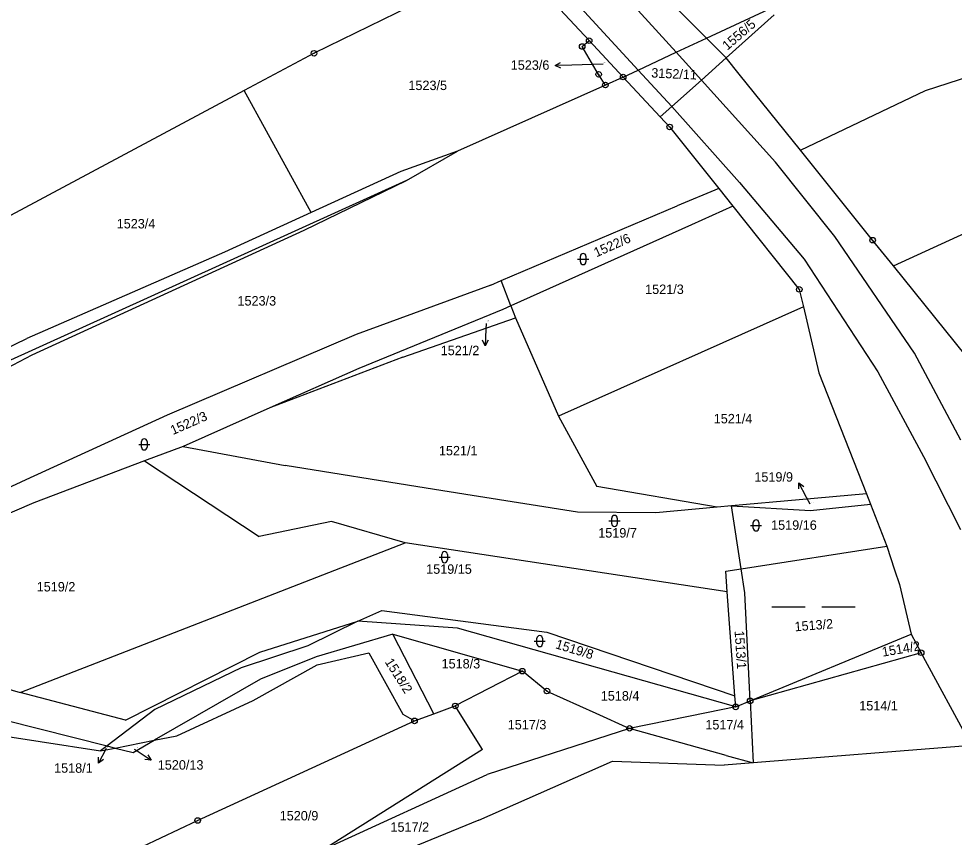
# Model space of a CAD drawing. Extents: x -736345 to -729997, y -1130177 to -1122501.
# Drawn here: x -733526.8 to -733358.5, y -1125726 to -1125578.7 of the extents above; entities that cross this region are included whole.
import ezdxf

# ---------------------------------------------------------------- set-up
doc = ezdxf.new("R2010")
doc.units = 0
for name, color, linetype in [('Vrstva 1', 7, 'Continuous'), ('Vrstva 16', 7, 'Continuous'), ('Vrstva 18', 7, 'Continuous'), ('Vrstva 25', 7, 'Continuous'), ('Vrstva 4', 7, 'Continuous')]:
    doc.layers.add(name, color=color, linetype=linetype)

msp = doc.modelspace()

# ---------------------------------------------------------------- linework, layer by layer
at = {"layer": 'Vrstva 1'}
for points in [[(-733424.42, -1125560.93), (-733403.09, -1125582.26)], [(-733439.24, -1125568.08), (-733473.7, -1125584.96)], [(-733438.26, -1125567.6), (-733424.2, -1125582.69)], [(-733363.71, -1125591.67), (-733313.27, -1125575.31)], [(-733403.09, -1125582.26), (-733391.86, -1125577.04)], [(-733390.93, -1125578.05), (-733399.56, -1125585.78)], [(-733408.54, -1125584.79), (-733403.09, -1125582.26)], [(-733403.09, -1125582.26), (-733399.56, -1125585.78)], [(-733421.29, -1125590.67), (-733422.5, -1125588.75), (-733425.47, -1125583.75), (-733424.2, -1125582.69)], [(-733424.2, -1125582.69), (-733418.1, -1125589.24)], [(-733473.7, -1125584.96), (-733486.25, -1125591.67)], [(-733415.37, -1125587.97), (-733408.54, -1125584.79)], [(-733399.56, -1125585.78), (-733404.01, -1125589.77)], [(-733397.21, -1125588.71), (-733399.56, -1125585.78)], [(-733418.1, -1125589.24), (-733421.29, -1125590.67)], [(-733418.1, -1125589.24), (-733415.37, -1125587.97)], [(-733418.1, -1125589.24), (-733411.42, -1125596.4)], [(-733386.21, -1125602.41), (-733397.21, -1125588.71)], [(-733421.29, -1125590.67), (-733447.88, -1125602.6)], [(-733404.01, -1125589.77), (-733409.33, -1125594.53)], [(-733486.25, -1125591.67), (-733533.49, -1125616.94)], [(-733474.21, -1125613.61), (-733486.25, -1125591.67)], [(-733386.21, -1125602.41), (-733363.71, -1125591.67)], [(-733409.33, -1125594.53), (-733411.42, -1125596.4)], [(-733411.42, -1125596.4), (-733409.73, -1125598.21)], [(-733409.73, -1125598.21), (-733400.91, -1125609.27)], [(-733447.88, -1125602.6), (-733458.06, -1125606.22)], [(-733457.04, -1125607.88), (-733447.88, -1125602.6)], [(-733373.22, -1125618.6), (-733386.21, -1125602.41)], [(-733458.06, -1125606.22), (-733474.21, -1125613.61)], [(-733457.04, -1125607.88), (-733536.18, -1125643.72)], [(-733475.48, -1125616.77), (-733457.04, -1125607.88)], [(-733400.91, -1125609.27), (-733408.36, -1125612.43)], [(-733400.91, -1125609.27), (-733398.35, -1125612.49)], [(-733369.49, -1125623.23), (-733341.33, -1125610.29)], [(-733440.01, -1125625.87), (-733408.36, -1125612.43)], [(-733398.35, -1125612.49), (-733405.8, -1125615.83)], [(-733398.35, -1125612.49), (-733386.42, -1125627.45)], [(-733474.21, -1125613.61), (-733489.83, -1125620.75)], [(-733405.8, -1125615.83), (-733438.3, -1125630.41)], [(-733524.39, -1125639.24), (-733475.48, -1125616.77)], [(-733369.49, -1125623.23), (-733373.22, -1125618.6)], [(-733489.83, -1125620.75), (-733525.37, -1125636.26)], [(-733347.18, -1125650.93), (-733369.49, -1125623.23)], [(-733441.9, -1125626.67), (-733440.01, -1125625.87)], [(-733438.3, -1125630.41), (-733440.01, -1125625.87)], [(-733441.9, -1125626.67), (-733466.1, -1125635.56)], [(-733386.42, -1125627.45), (-733385.67, -1125630.61)], [(-733439.74, -1125631.06), (-733465.64, -1125641.66)], [(-733438.3, -1125630.41), (-733439.74, -1125631.06)], [(-733438.3, -1125630.41), (-733437.45, -1125632.59)], [(-733385.67, -1125630.61), (-733429.71, -1125650.28)], [(-733385.67, -1125630.61), (-733382.89, -1125642.44)], [(-733457.75, -1125639.63), (-733437.45, -1125632.59)], [(-733437.45, -1125632.59), (-733429.71, -1125650.28)], [(-733550.83, -1125648.65), (-733525.37, -1125636.26)], [(-733466.1, -1125635.56), (-733500.1, -1125650.07)], [(-733548.39, -1125651.82), (-733524.39, -1125639.24)], [(-733457.75, -1125639.63), (-733481.66, -1125648.77)], [(-733465.64, -1125641.66), (-733481.66, -1125648.77)], [(-733382.89, -1125642.44), (-733374.35, -1125664.22)], [(-733481.66, -1125648.77), (-733497.26, -1125655.7)], [(-733500.1, -1125650.07), (-733525.57, -1125661.74)], [(-733429.71, -1125650.28), (-733422.82, -1125662.92)], [(-733497.26, -1125655.7), (-733504.22, -1125658.33)], [(-733497.26, -1125655.7), (-733478.9, -1125659.13)], [(-733504.22, -1125658.33), (-733524.12, -1125665.83)], [(-733504.22, -1125658.33), (-733483.57, -1125671.9)], [(-733453.53, -1125663.24), (-733478.9, -1125659.13)], [(-733525.57, -1125661.74), (-733552.41, -1125674.22)], [(-733445.23, -1125664.55), (-733453.53, -1125663.24)], [(-733401.19, -1125666.64), (-733422.82, -1125662.92)], [(-733426.28, -1125667.55), (-733445.23, -1125664.55)], [(-733374.35, -1125664.22), (-733386.44, -1125665.31)], [(-733374.35, -1125664.22), (-733373.61, -1125666.11)], [(-733524.12, -1125665.83), (-733551.98, -1125677.86)], [(-733401.19, -1125666.64), (-733412.19, -1125667.64)], [(-733398.58, -1125666.4), (-733401.19, -1125666.64)], [(-733386.44, -1125665.31), (-733398.58, -1125666.4)], [(-733398.58, -1125666.4), (-733384.37, -1125667.26)], [(-733396.84, -1125677.75), (-733398.58, -1125666.4)], [(-733384.37, -1125667.26), (-733373.61, -1125666.11)], [(-733373.61, -1125666.11), (-733370.64, -1125673.67)], [(-733412.19, -1125667.64), (-733426.28, -1125667.55)], [(-733470.58, -1125669.23), (-733483.57, -1125671.9)], [(-733457.32, -1125673.07), (-733470.58, -1125669.23)], [(-733526.54, -1125699.97), (-733457.32, -1125673.07)], [(-733399.37, -1125681.87), (-733457.32, -1125673.07)], [(-733396.84, -1125677.75), (-733370.64, -1125673.67)], [(-733370.64, -1125673.67), (-733369.27, -1125677.9)], [(-733399.64, -1125678.18), (-733396.84, -1125677.75)], [(-733399.37, -1125681.87), (-733399.64, -1125678.18)], [(-733396.18, -1125682.08), (-733396.84, -1125677.75)], [(-733369.27, -1125677.9), (-733368.41, -1125680.56)], [(-733368.41, -1125680.56), (-733366.28, -1125689.52)], [(-733398, -1125700.57), (-733399.37, -1125681.87)], [(-733395.24, -1125701.5), (-733396.18, -1125682.08)], [(-733465.83, -1125687.13), (-733461.52, -1125685.21)], [(-733461.52, -1125685.21), (-733431.81, -1125689.16)], [(-733483.44, -1125692.71), (-733465.83, -1125687.13)], [(-733465.83, -1125687.13), (-733474.83, -1125691.57)], [(-733447.89, -1125688.41), (-733465.83, -1125687.13)], [(-733397.85, -1125702.58), (-733447.89, -1125688.41)], [(-733459.51, -1125689.51), (-733473.34, -1125693.56)], [(-733459.51, -1125689.51), (-733436.23, -1125696.15)], [(-733452.15, -1125703.83), (-733459.51, -1125689.51)], [(-733431.81, -1125689.16), (-733398, -1125700.57)], [(-733395.24, -1125701.5), (-733366.28, -1125689.52)], [(-733366.28, -1125689.52), (-733364.48, -1125692.84)], [(-733474.83, -1125691.57), (-733486.83, -1125695.53)], [(-733507.59, -1125704.99), (-733483.44, -1125692.71)], [(-733473.34, -1125693.56), (-733483.35, -1125697.61)], [(-733473.11, -1125694.99), (-733463.84, -1125692.88)], [(-733463.84, -1125692.88), (-733457.71, -1125703.87)], [(-733364.48, -1125692.84), (-733395.24, -1125701.5)], [(-733355.45, -1125709.55), (-733364.48, -1125692.84)], [(-733484.68, -1125701.43), (-733473.11, -1125694.99)], [(-733486.83, -1125695.53), (-733502.32, -1125703.07)], [(-733436.23, -1125696.15), (-733448.29, -1125702.41)], [(-733431.8, -1125699.73), (-733436.23, -1125696.15)], [(-733536.27, -1125697.17), (-733526.54, -1125699.97)], [(-733483.35, -1125697.61), (-733502.44, -1125708.57)], [(-733507.59, -1125704.99), (-733526.54, -1125699.97)], [(-733431.8, -1125699.73), (-733423, -1125703.7)], [(-733498.38, -1125707.76), (-733484.68, -1125701.43)], [(-733397.85, -1125702.58), (-733398, -1125700.57)], [(-733397.85, -1125702.58), (-733395.24, -1125701.5)], [(-733395.24, -1125701.5), (-733394.7, -1125712.67)], [(-733535.44, -1125703.39), (-733510.93, -1125709.61)], [(-733502.32, -1125703.07), (-733510.93, -1125709.61)], [(-733452.15, -1125703.83), (-733448.29, -1125702.41)], [(-733443.42, -1125710.27), (-733448.29, -1125702.41)], [(-733423, -1125703.7), (-733416.94, -1125706.44)], [(-733403.12, -1125703.65), (-733416.94, -1125706.44)], [(-733397.85, -1125702.58), (-733403.12, -1125703.65)], [(-733494.64, -1125723.03), (-733455.62, -1125705.1)], [(-733457.71, -1125703.87), (-733455.62, -1125705.1)], [(-733455.62, -1125705.1), (-733452.15, -1125703.83)], [(-733416.94, -1125706.44), (-733442.57, -1125714.75)], [(-733399.59, -1125711.3), (-733416.94, -1125706.44)], [(-733533.9, -1125707.11), (-733512.11, -1125710.51)], [(-733509.47, -1125709.98), (-733502.44, -1125708.57)], [(-733506.21, -1125710.81), (-733502.44, -1125708.57)], [(-733502.44, -1125708.57), (-733498.38, -1125707.76)], [(-733510.93, -1125709.61), (-733512.11, -1125710.51)], [(-733512.11, -1125710.51), (-733509.47, -1125709.98)], [(-733510.93, -1125709.61), (-733509.47, -1125709.98)], [(-733509.47, -1125709.98), (-733506.21, -1125710.81)], [(-733443.42, -1125710.27), (-733471.86, -1125728.2)], [(-733355.45, -1125709.55), (-733394.7, -1125712.67)], [(-733399.59, -1125711.3), (-733394.7, -1125712.67)], [(-733444.03, -1125722.99), (-733420.03, -1125712.34)], [(-733420.03, -1125712.34), (-733399.95, -1125713.09)], [(-733394.7, -1125712.67), (-733399.95, -1125713.09)], [(-733471.86, -1125728.2), (-733442.57, -1125714.75)], [(-733504.53, -1125727.73), (-733494.64, -1125723.03)], [(-733444.03, -1125722.99), (-733469.67, -1125733.49)]]:
    msp.add_lwpolyline(points, dxfattribs=at)
at = {"layer": 'Vrstva 16'}
for points in [[(-733421.67, -1125586.91), (-733427.33, -1125587.07)], [(-733442.75, -1125633.56), (-733442.79, -1125634.59)], [(-733384.46, -1125666.1), (-733385.1, -1125664.9)], [(-733511.09, -1125710.04), (-733511.1, -1125710.06)], [(-733506.04, -1125710.16), (-733505.51, -1125710.51)]]:
    msp.add_lwpolyline(points, dxfattribs=at)
at = {"layer": 'Vrstva 25'}
for points in [[(-733429.316, -1125587.622), (-733430.328, -1125587.148), (-733429.342, -1125586.623)], [(-733427.33, -1125587.07), (-733430.328, -1125587.148)], [(-733426.29, -1125621.99), (-733424.29, -1125621.99)], [(-733425.79, -1125622.49), (-733425.79, -1125621.49)], [(-733424.79, -1125621.49), (-733424.79, -1125622.49)], [(-733442.79, -1125634.59), (-733442.92, -1125637.587)], [(-733442.378, -1125636.609), (-733442.92, -1125637.587), (-733443.376, -1125636.566)], [(-733504.74, -1125655.84), (-733504.74, -1125654.84)], [(-733503.74, -1125654.84), (-733503.74, -1125655.84)], [(-733505.24, -1125655.34), (-733503.24, -1125655.34)], [(-733385.1, -1125664.9), (-733386.503, -1125662.249)], [(-733386.477, -1125663.367), (-733386.503, -1125662.249), (-733385.593, -1125662.899)], [(-733420.65, -1125669.11), (-733418.65, -1125669.11)], [(-733420.15, -1125669.61), (-733420.15, -1125668.61)], [(-733419.15, -1125668.61), (-733419.15, -1125669.61)], [(-733395.18, -1125669.91), (-733393.18, -1125669.91)], [(-733394.68, -1125670.41), (-733394.68, -1125669.41)], [(-733393.68, -1125669.41), (-733393.68, -1125670.41)], [(-733451.22, -1125675.63), (-733449.22, -1125675.63)], [(-733450.72, -1125676.13), (-733450.72, -1125675.13)], [(-733449.72, -1125675.13), (-733449.72, -1125676.13)], [(-733391.34, -1125684.57), (-733385.34, -1125684.57)], [(-733382.34, -1125684.57), (-733376.34, -1125684.57)], [(-733433.6, -1125691.24), (-733433.6, -1125690.24)], [(-733432.6, -1125690.24), (-733432.6, -1125691.24)], [(-733434.1, -1125690.74), (-733432.1, -1125690.74)], [(-733511.1, -1125710.06), (-733512.461, -1125712.733)], [(-733511.562, -1125712.069), (-733512.461, -1125712.733), (-733512.453, -1125711.615)], [(-733505.51, -1125710.51), (-733503.012, -1125712.17)], [(-733503.568, -1125711.2), (-733503.012, -1125712.17), (-733504.121, -1125712.033)]]:
    msp.add_lwpolyline(points, dxfattribs=at)
for centre, radius in [((-733424.2, -1125582.69), 0.5), ((-733425.47, -1125583.75), 0.5), ((-733425.47, -1125583.75), 0.032), ((-733424.2, -1125582.69), 0.032), ((-733473.7, -1125584.96), 0.5), ((-733473.7, -1125584.96), 0.032), ((-733422.5, -1125588.75), 0.5), ((-733422.5, -1125588.75), 0.032), ((-733418.1, -1125589.24), 0.5), ((-733418.1, -1125589.24), 0.032), ((-733421.29, -1125590.67), 0.5), ((-733421.29, -1125590.67), 0.032), ((-733409.73, -1125598.21), 0.5), ((-733409.73, -1125598.21), 0.032), ((-733373.22, -1125618.6), 0.5), ((-733373.22, -1125618.6), 0.032), ((-733386.42, -1125627.45), 0.5), ((-733386.42, -1125627.45), 0.032), ((-733364.48, -1125692.84), 0.5), ((-733364.48, -1125692.84), 0.032), ((-733436.23, -1125696.15), 0.5), ((-733436.23, -1125696.15), 0.032), ((-733431.8, -1125699.73), 0.5), ((-733431.8, -1125699.73), 0.032), ((-733448.29, -1125702.41), 0.5), ((-733395.24, -1125701.5), 0.5), ((-733395.24, -1125701.5), 0.032), ((-733448.29, -1125702.41), 0.032), ((-733397.85, -1125702.58), 0.5), ((-733397.85, -1125702.58), 0.032), ((-733455.62, -1125705.1), 0.5), ((-733455.62, -1125705.1), 0.032), ((-733416.94, -1125706.44), 0.5), ((-733416.94, -1125706.44), 0.032), ((-733494.64, -1125723.03), 0.5), ((-733494.64, -1125723.03), 0.032)]:
    msp.add_circle(centre, radius, dxfattribs=at)
for centre, start, end in [((-733425.29, -1125621.49), 0.10099, 180.00143), ((-733425.29, -1125622.49), 180.10243, 0.00286), ((-733504.24, -1125654.84), 0.10099, 180.00143), ((-733504.24, -1125655.84), 180.10243, 0.00286), ((-733419.65, -1125668.61), 0.10099, 180.00143), ((-733419.65, -1125669.61), 180.10243, 0.00286), ((-733394.18, -1125669.41), 0.10099, 180.00143), ((-733394.18, -1125670.41), 180.10243, 0.00286), ((-733450.22, -1125675.13), 0.10099, 180.00143), ((-733450.22, -1125676.13), 180.10243, 0.00286), ((-733433.1, -1125690.24), 0.10099, 180.00143), ((-733433.1, -1125691.24), 180.10243, 0.00286)]:
    msp.add_arc(centre, 0.5, start, end, dxfattribs=at)
at = {"layer": 'Vrstva 4'}
for points in [[(-733408.54, -1125584.79), (-733428.48, -1125562.89)], [(-733435.38, -1125566.21), (-733415.37, -1125587.97)], [(-733404.01, -1125589.77), (-733408.54, -1125584.79)], [(-733415.37, -1125587.97), (-733409.33, -1125594.53)], [(-733390.7, -1125604.55), (-733404.01, -1125589.77)], [(-733409.33, -1125594.53), (-733397.19, -1125608.23)], [(-733380, -1125617.92), (-733390.7, -1125604.55)], [(-733397.19, -1125608.23), (-733385.55, -1125622)], [(-733365.67, -1125638.93), (-733380, -1125617.92)], [(-733385.55, -1125622), (-733372.28, -1125642.28)], [(-733357.36, -1125654.58), (-733365.67, -1125638.93)], [(-733372.28, -1125642.28), (-733364.04, -1125657.55)], [(-733364.04, -1125657.55), (-733357.4, -1125670.68)]]:
    msp.add_lwpolyline(points, dxfattribs=at)

# ---------------------------------------------------------------- texts
at = {"layer": 'Vrstva 16'}
for s, p in [('1523/6', (-733438.318, -1125587.93)), ('1521/2', (-733450.917, -1125639.29)), ('1519/9', (-733394.497, -1125662.05)), ('1520/13', (-733501.81, -1125713.87)), ('1518/1', (-733520.457, -1125714.43))]:
    msp.add_text(s, height=1.7, dxfattribs=at).set_placement(p)
at = {"layer": 'Vrstva 18'}
for s, height, rotation, p in [('1556/5', 1.7, 40.60032, (-733399.359, -1125584.508)), ('3152/11', 1.7, 357.30284, (-733413.071, -1125589.31)), ('1522/6', 1.7, 24.10019, (-733422.91, -1125621.696)), ('1521/2', 0.1, 23.80019, (-733442.648, -1125633.297)), ('1522/3', 1.7, 23.80019, (-733499.088, -1125653.677)), ('1513/2', 1.7, 4.60004, (-733387.197, -1125688.995)), ('1513/1', 1.7, 273.90218, (-733398.057, -1125688.905)), ('1519/8', 1.7, 343.00273, (-733430.391, -1125692.008)), ('1514/2', 1.7, 9.70008, (-733371.387, -1125693.55)), ('1518/2', 1.7, 302.40241, (-733461.044, -1125694.481))]:
    msp.add_text(s, height=height, rotation=rotation, dxfattribs=at).set_placement(p)
for s, height, p in [('1523/6', 0.1, (-733421.684, -1125586.71)), ('1523/5', 1.7, (-733456.728, -1125591.58)), ('1523/4', 1.7, (-733509.2, -1125616.48)), ('1521/3', 1.7, (-733414.14, -1125628.28)), ('1523/3', 1.7, (-733487.47, -1125630.36)), ('1521/4', 1.7, (-733401.8, -1125651.56)), ('1521/1', 1.7, (-733451.24, -1125657.32)), ('1519/9', 0.1, (-733384.26, -1125665.9)), ('1519/16', 1.7, (-733391.48, -1125670.71)), ('1519/7', 1.7, (-733422.58, -1125672.11)), ('1519/15', 1.7, (-733453.53, -1125678.63)), ('1519/2', 1.7, (-733523.59, -1125681.81)), ('1518/3', 1.7, (-733450.76, -1125695.66)), ('1518/4', 1.7, (-733422.12, -1125701.44)), ('1514/1', 1.7, (-733375.63, -1125703.21)), ('1517/3', 1.7, (-733438.86, -1125706.63)), ('1517/4', 1.7, (-733403.31, -1125706.64)), ('1518/1', 0.1, (-733510.89, -1125709.84)), ('1520/13', 0.1, (-733505.84, -1125709.96)), ('1520/9', 1.7, (-733479.88, -1125723.01)), ('1517/2', 1.7, (-733459.95, -1125725.05))]:
    msp.add_text(s, height=height, dxfattribs=at).set_placement(p)

doc.saveas('drawing.dxf')
